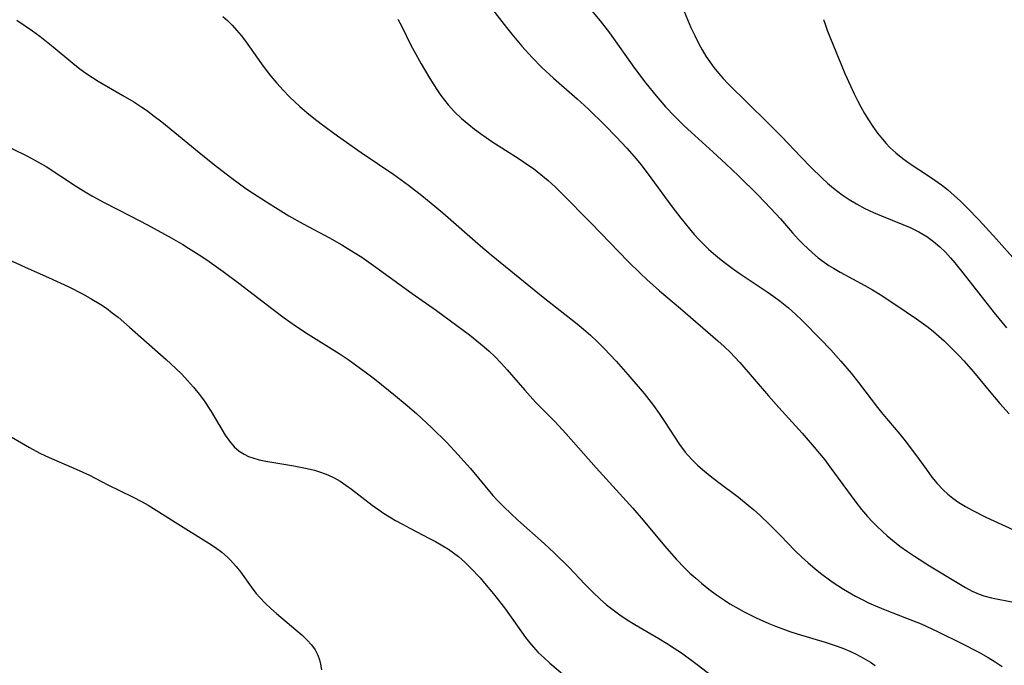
# Model space of a CAD drawing. Header units: metres. Extents: x 1073367 to 1082519, y 1569854 to 1574957.
# Tile 728 of 1056: x 1081954 to 1082154, y 1570351 to 1570481. Entities that reach past the tile are written whole.
import ezdxf

# ---------------------------------------------------------------- set-up
doc = ezdxf.new("R2010")
doc.units = ezdxf.units.M
doc.layers.add('CGG_CurvaNivelLidar_v1', color=253, linetype='Continuous', lineweight=30)

msp = doc.modelspace()

# ---------------------------------------------------------------- linework, layer by layer
at = {"layer": 'CGG_CurvaNivelLidar_v1'}
for p, q in [((1082046.0073, 1570488.3517, 83.5), (1082052.6843, 1570479.7824, 83.5)), ((1082068.4805, 1570484.9038, 84), (1082071.6298, 1570481.104, 84)), ((1082088.6453, 1570483.0023, 84.5), (1082090.0513, 1570479.7515, 84.5)), ((1081953.545, 1570481.2802, 82), (1081956.7002, 1570479.1001, 82)), ((1081995.281, 1570482.0075, 82.5), (1081996.1889, 1570481.1731, 82.5)), ((1081996.1889, 1570481.1731, 82.5), (1081997.139, 1570480.2179, 82.5)), ((1082030.7165, 1570481.4855, 83), (1082031.5041, 1570479.9716, 83)), ((1082071.6298, 1570481.104, 84), (1082073.5329, 1570478.6563, 84)), ((1082116.8694, 1570481.417, 85), (1082117.2583, 1570480.235, 85)), ((1081956.7002, 1570479.1001, 82), (1081958.2153, 1570477.9917, 82)), ((1081997.139, 1570480.2179, 82.5), (1081998.0492, 1570479.2195, 82.5)), ((1081998.0492, 1570479.2195, 82.5), (1081998.9589, 1570478.1338, 82.5)), ((1082031.5041, 1570479.9716, 83), (1082033.3406, 1570476.1942, 83)), ((1082052.6843, 1570479.7824, 83.5), (1082053.7981, 1570478.392, 83.5)), ((1082090.0513, 1570479.7515, 84.5), (1082090.7976, 1570478.1541, 84.5)), ((1082117.2583, 1570480.235, 85), (1082117.6954, 1570479.0498, 85)), ((1082117.6954, 1570479.0498, 85), (1082119.9958, 1570473.3889, 85)), ((1081958.2153, 1570477.9917, 82), (1081959.5631, 1570476.9475, 82)), ((1081959.5631, 1570476.9475, 82), (1081960.8827, 1570475.8715, 82)), ((1081998.9589, 1570478.1338, 82.5), (1081999.8307, 1570477.0128, 82.5)), ((1081999.8307, 1570477.0128, 82.5), (1082000.6697, 1570475.8635, 82.5)), ((1082053.7981, 1570478.392, 83.5), (1082055.8095, 1570475.9987, 83.5)), ((1082073.5329, 1570478.6563, 84), (1082078.6291, 1570471.5035, 84)), ((1082090.7976, 1570478.1541, 84.5), (1082091.579, 1570476.5824, 84.5)), ((1081960.8827, 1570475.8715, 82), (1081964.8449, 1570472.5176, 82)), ((1082000.6697, 1570475.8635, 82.5), (1082003.0625, 1570472.4324, 82.5)), ((1082033.3406, 1570476.1942, 83), (1082033.9838, 1570474.9417, 83)), ((1082033.9838, 1570474.9417, 83), (1082035.3815, 1570472.4161, 83)), ((1082055.8095, 1570475.9987, 83.5), (1082057.8964, 1570473.6771, 83.5)), ((1082091.579, 1570476.5824, 84.5), (1082092.2886, 1570475.256, 84.5)), ((1082092.2886, 1570475.256, 84.5), (1082093.0504, 1570473.9655, 84.5)), ((1082057.8964, 1570473.6771, 83.5), (1082059.8784, 1570471.6468, 83.5)), ((1082093.0504, 1570473.9655, 84.5), (1082093.8407, 1570472.7779, 84.5)), ((1082093.8407, 1570472.7779, 84.5), (1082094.6899, 1570471.6302, 84.5)), ((1082119.9958, 1570473.3889, 85), (1082121.2347, 1570470.4434, 85)), ((1081964.8449, 1570472.5176, 82), (1081966.259, 1570471.4076, 82)), ((1081966.259, 1570471.4076, 82), (1081967.534, 1570470.49, 82)), ((1082003.0625, 1570472.4324, 82.5), (1082004.0034, 1570471.1559, 82.5)), ((1082004.0034, 1570471.1559, 82.5), (1082004.9801, 1570469.9048, 82.5)), ((1082035.3815, 1570472.4161, 83), (1082036.9653, 1570469.7465, 83)), ((1082059.8784, 1570471.6468, 83.5), (1082062.1847, 1570469.4807, 83.5)), ((1082078.6291, 1570471.5035, 84), (1082080.893, 1570468.5077, 84)), ((1082094.6899, 1570471.6302, 84.5), (1082095.5912, 1570470.5197, 84.5)), ((1081967.534, 1570470.49, 82), (1081968.8435, 1570469.6197, 82)), ((1081968.8435, 1570469.6197, 82), (1081970.0278, 1570468.8835, 82)), ((1081970.0278, 1570468.8835, 82), (1081974.9874, 1570466.0246, 82)), ((1082004.9801, 1570469.9048, 82.5), (1082006.1905, 1570468.4658, 82.5)), ((1082036.9653, 1570469.7465, 83), (1082037.8185, 1570468.3649, 83)), ((1082062.1847, 1570469.4807, 83.5), (1082067.0061, 1570465.3172, 83.5)), ((1082095.5912, 1570470.5197, 84.5), (1082096.5559, 1570469.4258, 84.5)), ((1082096.5559, 1570469.4258, 84.5), (1082097.5596, 1570468.3622, 84.5)), ((1082121.2347, 1570470.4434, 85), (1082123.0955, 1570466.3321, 85)), ((1082006.1905, 1570468.4658, 82.5), (1082007.4555, 1570467.072, 82.5)), ((1082007.4555, 1570467.072, 82.5), (1082008.7708, 1570465.7232, 82.5)), ((1082037.8185, 1570468.3649, 83), (1082038.7, 1570467.0072, 83)), ((1082038.7, 1570467.0072, 83), (1082039.3986, 1570465.9967, 83)), ((1082080.893, 1570468.5077, 84), (1082082.9893, 1570465.9165, 84)), ((1082097.5596, 1570468.3622, 84.5), (1082105.5389, 1570460.5383, 84.5)), ((1081974.9874, 1570466.0246, 82), (1081977.2072, 1570464.7084, 82)), ((1082008.7708, 1570465.7232, 82.5), (1082010.8396, 1570463.7792, 82.5)), ((1082039.3986, 1570465.9967, 83), (1082040.1303, 1570465.0138, 83)), ((1082040.1303, 1570465.0138, 83), (1082040.8763, 1570464.0989, 83)), ((1082067.0061, 1570465.3172, 83.5), (1082069.2136, 1570463.2998, 83.5)), ((1082082.9893, 1570465.9165, 84), (1082084.9043, 1570463.7234, 84)), ((1082123.0955, 1570466.3321, 85), (1082123.7469, 1570465.0045, 85)), ((1082123.7469, 1570465.0045, 85), (1082124.4334, 1570463.699, 85)), ((1081977.2072, 1570464.7084, 82), (1081978.8456, 1570463.652, 82)), ((1081978.8456, 1570463.652, 82), (1081979.7757, 1570463.0039, 82)), ((1081979.7757, 1570463.0039, 82), (1081981.342, 1570461.8372, 82)), ((1082010.8396, 1570463.7792, 82.5), (1082012.2524, 1570462.558, 82.5)), ((1082040.8763, 1570464.0989, 83), (1082042.1821, 1570462.6855, 83)), ((1082069.2136, 1570463.2998, 83.5), (1082072.6437, 1570459.916, 83.5)), ((1082084.9043, 1570463.7234, 84), (1082086.7629, 1570461.7591, 84)), ((1082124.4334, 1570463.699, 85), (1082125.193, 1570462.3728, 85)), ((1081981.342, 1570461.8372, 82), (1081982.8799, 1570460.6256, 82)), ((1082012.2524, 1570462.558, 82.5), (1082013.7003, 1570461.3748, 82.5)), ((1082013.7003, 1570461.3748, 82.5), (1082015.1768, 1570460.2237, 82.5)), ((1082042.1821, 1570462.6855, 83), (1082043.5816, 1570461.355, 83)), ((1082043.5816, 1570461.355, 83), (1082045.0556, 1570460.0941, 83)), ((1082086.7629, 1570461.7591, 84), (1082088.6686, 1570459.8714, 84)), ((1082125.193, 1570462.3728, 85), (1082125.9945, 1570461.0759, 85)), ((1082125.9945, 1570461.0759, 85), (1082126.8968, 1570459.7122, 85)), ((1081982.8799, 1570460.6256, 82), (1081991.5471, 1570453.5723, 82)), ((1082015.1768, 1570460.2237, 82.5), (1082018.4642, 1570457.7988, 82.5)), ((1082045.0556, 1570460.0941, 83), (1082046.2162, 1570459.1778, 83)), ((1082046.2162, 1570459.1778, 83), (1082047.406, 1570458.2926, 83)), ((1082072.6437, 1570459.916, 83.5), (1082074.889, 1570457.6296, 83.5)), ((1082088.6686, 1570459.8714, 84), (1082090.8085, 1570457.8759, 84)), ((1082105.5389, 1570460.5383, 84.5), (1082108.36, 1570457.6602, 84.5)), ((1082126.8968, 1570459.7122, 85), (1082127.8442, 1570458.3884, 85)), ((1082018.4642, 1570457.7988, 82.5), (1082023.23, 1570454.4456, 82.5)), ((1082047.406, 1570458.2926, 83), (1082049.7272, 1570456.6886, 83)), ((1082074.889, 1570457.6296, 83.5), (1082077.0857, 1570455.3165, 83.5)), ((1082090.8085, 1570457.8759, 84), (1082094.56, 1570454.5017, 84)), ((1082108.36, 1570457.6602, 84.5), (1082112.3561, 1570453.4873, 84.5)), ((1082127.8442, 1570458.3884, 85), (1082128.8458, 1570457.1154, 85)), ((1082128.8458, 1570457.1154, 85), (1082129.5695, 1570456.2787, 85)), ((1081952.5229, 1570455.2436, 81.5), (1081955.5649, 1570453.7785, 81.5)), ((1082049.7272, 1570456.6886, 83), (1082055.2617, 1570453.1689, 83)), ((1082077.0857, 1570455.3165, 83.5), (1082078.5789, 1570453.6355, 83.5)), ((1082129.5695, 1570456.2787, 85), (1082130.3264, 1570455.4757, 85)), ((1082130.3264, 1570455.4757, 85), (1082131.5111, 1570454.3594, 85)), ((1081955.5649, 1570453.7785, 81.5), (1081957.0566, 1570452.9913, 81.5)), ((1081957.0566, 1570452.9913, 81.5), (1081959.4593, 1570451.5783, 81.5)), ((1081991.5471, 1570453.5723, 82), (1081994.1514, 1570451.5024, 82)), ((1082023.23, 1570454.4456, 82.5), (1082029.8766, 1570449.986, 82.5)), ((1082055.2617, 1570453.1689, 83), (1082057.0464, 1570451.9607, 83)), ((1082078.5789, 1570453.6355, 83.5), (1082079.9709, 1570451.9319, 83.5)), ((1082094.56, 1570454.5017, 84), (1082097.1422, 1570452.1277, 84)), ((1082112.3561, 1570453.4873, 84.5), (1082114.3752, 1570451.4225, 84.5)), ((1082131.5111, 1570454.3594, 85), (1082132.9502, 1570453.2012, 85)), ((1082132.9502, 1570453.2012, 85), (1082134.4642, 1570452.1274, 85)), ((1081959.4593, 1570451.5783, 81.5), (1081965.3818, 1570447.7108, 81.5)), ((1081994.1514, 1570451.5024, 82), (1081997.0466, 1570449.2771, 82)), ((1082057.0464, 1570451.9607, 83), (1082058.1313, 1570451.1756, 83)), ((1082058.1313, 1570451.1756, 83), (1082059.6365, 1570450.0065, 83)), ((1082079.9709, 1570451.9319, 83.5), (1082081.9384, 1570449.3222, 83.5)), ((1082097.1422, 1570452.1277, 84), (1082099.6443, 1570449.7299, 84)), ((1082114.3752, 1570451.4225, 84.5), (1082116.5397, 1570449.311, 84.5)), ((1082134.4642, 1570452.1274, 85), (1082138.1377, 1570449.7412, 85)), ((1081997.0466, 1570449.2771, 82), (1081999.9375, 1570447.184, 82)), ((1082029.8766, 1570449.986, 82.5), (1082032.8736, 1570447.8264, 82.5)), ((1082059.6365, 1570450.0065, 83), (1082061.0972, 1570448.7818, 83)), ((1082081.9384, 1570449.3222, 83.5), (1082086.1949, 1570443.4947, 83.5)), ((1082099.6443, 1570449.7299, 84), (1082103.5726, 1570445.86, 84)), ((1082116.5397, 1570449.311, 84.5), (1082117.703, 1570448.2436, 84.5)), ((1082138.1377, 1570449.7412, 85), (1082139.4589, 1570448.8445, 85)), ((1082139.4589, 1570448.8445, 85), (1082140.7533, 1570447.9057, 85)), ((1081965.3818, 1570447.7108, 81.5), (1081967.0433, 1570446.6612, 81.5)), ((1081999.9375, 1570447.184, 82), (1082001.2429, 1570446.2912, 82)), ((1082032.8736, 1570447.8264, 82.5), (1082035.5702, 1570445.7451, 82.5)), ((1082061.0972, 1570448.7818, 83), (1082062.5142, 1570447.5056, 83)), ((1082062.5142, 1570447.5056, 83), (1082063.8444, 1570446.2264, 83)), ((1082117.703, 1570448.2436, 84.5), (1082118.8991, 1570447.2202, 84.5)), ((1082118.8991, 1570447.2202, 84.5), (1082120.6968, 1570445.8487, 84.5)), ((1082140.7533, 1570447.9057, 85), (1082142.0123, 1570446.9177, 85)), ((1082142.0123, 1570446.9177, 85), (1082143.3517, 1570445.7659, 85)), ((1081967.0433, 1570446.6612, 81.5), (1081968.7268, 1570445.6485, 81.5)), ((1081968.7268, 1570445.6485, 81.5), (1081971.0663, 1570444.3511, 81.5)), ((1082001.2429, 1570446.2912, 82), (1082004.0684, 1570444.4471, 82)), ((1082035.5702, 1570445.7451, 82.5), (1082038.2119, 1570443.5923, 82.5)), ((1082063.8444, 1570446.2264, 83), (1082069.8272, 1570440.1227, 83)), ((1082103.5726, 1570445.86, 84), (1082106.2516, 1570443.1258, 84)), ((1082120.6968, 1570445.8487, 84.5), (1082122.1162, 1570444.899, 84.5)), ((1082122.1162, 1570444.899, 84.5), (1082123.582, 1570444.0216, 84.5)), ((1082143.3517, 1570445.7659, 85), (1082144.6496, 1570444.5603, 85)), ((1081971.0663, 1570444.3511, 81.5), (1081976.6348, 1570441.528, 81.5)), ((1082004.0684, 1570444.4471, 82), (1082006.4298, 1570442.9736, 82)), ((1082006.4298, 1570442.9736, 82), (1082008.6376, 1570441.6425, 82)), ((1082038.2119, 1570443.5923, 82.5), (1082039.7954, 1570442.2511, 82.5)), ((1082086.1949, 1570443.4947, 83.5), (1082087.9633, 1570441.1573, 83.5)), ((1082106.2516, 1570443.1258, 84), (1082108.1798, 1570440.9995, 84)), ((1082123.582, 1570444.0216, 84.5), (1082125.2647, 1570443.1247, 84.5)), ((1082125.2647, 1570443.1247, 84.5), (1082126.9892, 1570442.3089, 84.5)), ((1082144.6496, 1570444.5603, 85), (1082145.9175, 1570443.3156, 85)), ((1082145.9175, 1570443.3156, 85), (1082148.4266, 1570440.7118, 85)), ((1081976.6348, 1570441.528, 81.5), (1081979.9683, 1570439.7708, 81.5)), ((1082008.6376, 1570441.6425, 82), (1082011.5013, 1570440.01, 82)), ((1082039.7954, 1570442.2511, 82.5), (1082047.4572, 1570435.5115, 82.5)), ((1082087.9633, 1570441.1573, 83.5), (1082089.7217, 1570438.988, 83.5)), ((1082108.1798, 1570440.9995, 84), (1082110.6117, 1570438.1982, 84)), ((1082126.9892, 1570442.3089, 84.5), (1082128.6257, 1570441.6135, 84.5)), ((1082128.6257, 1570441.6135, 84.5), (1082132.9748, 1570439.8699, 84.5)), ((1081979.9683, 1570439.7708, 81.5), (1081984.7746, 1570437.1362, 81.5)), ((1082011.5013, 1570440.01, 82), (1082016.8333, 1570437.1264, 82)), ((1082069.8272, 1570440.1227, 83), (1082077.3497, 1570432.36, 83)), ((1082089.7217, 1570438.988, 83.5), (1082090.7159, 1570437.8487, 83.5)), ((1082132.9748, 1570439.8699, 84.5), (1082134.442, 1570439.2332, 84.5)), ((1082134.442, 1570439.2332, 84.5), (1082136.1617, 1570438.3865, 84.5)), ((1082148.4266, 1570440.7118, 85), (1082151.8937, 1570436.9126, 85)), ((1081984.7746, 1570437.1362, 81.5), (1081987.1404, 1570435.7855, 81.5)), ((1082016.8333, 1570437.1264, 82), (1082019.3378, 1570435.7312, 82)), ((1082090.7159, 1570437.8487, 83.5), (1082091.7403, 1570436.7391, 83.5)), ((1082110.6117, 1570438.1982, 84), (1082111.8478, 1570436.8265, 84)), ((1082136.1617, 1570438.3865, 84.5), (1082137.8002, 1570437.4181, 84.5)), ((1082137.8002, 1570437.4181, 84.5), (1082139.1689, 1570436.43, 84.5)), ((1082151.8937, 1570436.9126, 85), (1082155.7345, 1570432.5377, 85)), ((1081987.1404, 1570435.7855, 81.5), (1081988.3074, 1570435.0838, 81.5)), ((1081988.3074, 1570435.0838, 81.5), (1081990.9971, 1570433.3552, 81.5)), ((1082019.3378, 1570435.7312, 82), (1082021.8499, 1570434.2164, 82)), ((1082047.4572, 1570435.5115, 82.5), (1082049.5671, 1570433.7199, 82.5)), ((1082091.7403, 1570436.7391, 83.5), (1082093.6241, 1570434.8699, 83.5)), ((1082093.6241, 1570434.8699, 83.5), (1082094.6086, 1570433.9816, 83.5)), ((1082111.8478, 1570436.8265, 84), (1082112.7527, 1570435.8811, 84)), ((1082112.7527, 1570435.8811, 84), (1082113.685, 1570434.9672, 84)), ((1082113.685, 1570434.9672, 84), (1082114.6489, 1570434.091, 84)), ((1082139.1689, 1570436.43, 84.5), (1082140.4595, 1570435.3329, 84.5)), ((1082140.4595, 1570435.3329, 84.5), (1082141.5705, 1570434.2561, 84.5)), ((1081948.3888, 1570434.3479, 81), (1081955.8312, 1570430.9778, 81)), ((1081990.9971, 1570433.3552, 81.5), (1081992.4577, 1570432.3628, 81.5)), ((1082021.8499, 1570434.2164, 82), (1082023.3815, 1570433.2233, 82)), ((1082023.3815, 1570433.2233, 82), (1082026.2457, 1570431.2375, 82)), ((1082049.5671, 1570433.7199, 82.5), (1082060.1457, 1570425.1644, 82.5)), ((1082094.6086, 1570433.9816, 83.5), (1082095.7923, 1570432.991, 83.5)), ((1082095.7923, 1570432.991, 83.5), (1082097.0095, 1570432.0383, 83.5)), ((1082114.6489, 1570434.091, 84), (1082115.8166, 1570433.1244, 84)), ((1082115.8166, 1570433.1244, 84), (1082117.0289, 1570432.2166, 84)), ((1082141.5705, 1570434.2561, 84.5), (1082142.6297, 1570433.1156, 84.5)), ((1082142.6297, 1570433.1156, 84.5), (1082143.4809, 1570432.1208, 84.5)), ((1081955.8312, 1570430.9778, 81), (1081959.9583, 1570429.1465, 81)), ((1081992.4577, 1570432.3628, 81.5), (1081995.3371, 1570430.3123, 81.5)), ((1082026.2457, 1570431.2375, 82), (1082033.5842, 1570425.8758, 82)), ((1082077.3497, 1570432.36, 83), (1082079.8441, 1570429.9104, 83)), ((1082097.0095, 1570432.0383, 83.5), (1082098.6293, 1570430.841, 83.5)), ((1082117.0289, 1570432.2166, 84), (1082117.9505, 1570431.5842, 84)), ((1082117.9505, 1570431.5842, 84), (1082118.8939, 1570430.9849, 84)), ((1082118.8939, 1570430.9849, 84), (1082120.2302, 1570430.2093, 84)), ((1082143.4809, 1570432.1208, 84.5), (1082145.13, 1570430.0609, 84.5)), ((1081959.9583, 1570429.1465, 81), (1081964.0881, 1570427.2062, 81)), ((1081995.3371, 1570430.3123, 81.5), (1081998.4714, 1570427.9593, 81.5)), ((1082079.8441, 1570429.9104, 83), (1082081.1364, 1570428.6893, 83)), ((1082098.6293, 1570430.841, 83.5), (1082100.0307, 1570429.8524, 83.5)), ((1082100.0307, 1570429.8524, 83.5), (1082105.4618, 1570426.1983, 83.5)), ((1082120.2302, 1570430.2093, 84), (1082125.2532, 1570427.5168, 84)), ((1082145.13, 1570430.0609, 84.5), (1082151.4376, 1570421.9793, 84.5)), ((1081964.0881, 1570427.2062, 81), (1081966.8616, 1570425.7941, 81)), ((1081998.4714, 1570427.9593, 81.5), (1082005.4373, 1570422.6175, 81.5)), ((1082081.1364, 1570428.6893, 83), (1082083.669, 1570426.4342, 83)), ((1082125.2532, 1570427.5168, 84), (1082126.8008, 1570426.62, 84)), ((1081966.8616, 1570425.7941, 81), (1081968.3571, 1570424.9718, 81)), ((1081968.3571, 1570424.9718, 81), (1081970.5745, 1570423.6269, 81)), ((1082033.5842, 1570425.8758, 82), (1082038.4854, 1570422.4246, 82)), ((1082060.1457, 1570425.1644, 82.5), (1082067.0348, 1570419.7275, 82.5)), ((1082083.669, 1570426.4342, 83), (1082087.899, 1570422.8692, 83)), ((1082105.4618, 1570426.1983, 83.5), (1082106.8031, 1570425.2647, 83.5)), ((1082106.8031, 1570425.2647, 83.5), (1082108.1161, 1570424.2967, 83.5)), ((1082126.8008, 1570426.62, 84), (1082128.3312, 1570425.6859, 84)), ((1082128.3312, 1570425.6859, 84), (1082131.5414, 1570423.6018, 84)), ((1081970.5745, 1570423.6269, 81), (1081971.6746, 1570422.8789, 81)), ((1082108.1161, 1570424.2967, 83.5), (1082109.7667, 1570422.9642, 83.5)), ((1082109.7667, 1570422.9642, 83.5), (1082111.2109, 1570421.6712, 83.5)), ((1082131.5414, 1570423.6018, 84), (1082135.7257, 1570420.7785, 84)), ((1081971.6746, 1570422.8789, 81), (1081972.8647, 1570421.9912, 81)), ((1081972.8647, 1570421.9912, 81), (1081974.0238, 1570421.0587, 81)), ((1081974.0238, 1570421.0587, 81), (1081976.373, 1570419.0389, 81)), ((1082005.4373, 1570422.6175, 81.5), (1082007.6663, 1570420.9549, 81.5)), ((1082007.6663, 1570420.9549, 81.5), (1082009.9395, 1570419.3344, 81.5)), ((1082038.4854, 1570422.4246, 82), (1082041.3501, 1570420.3645, 82)), ((1082087.899, 1570422.8692, 83), (1082095.4834, 1570416.2864, 83)), ((1082111.2109, 1570421.6712, 83.5), (1082112.6125, 1570420.3268, 83.5)), ((1082151.4376, 1570421.9793, 84.5), (1082153.9135, 1570418.9399, 84.5)), ((1081976.373, 1570419.0389, 81), (1081983.7697, 1570412.5412, 81)), ((1082009.9395, 1570419.3344, 81.5), (1082012.5002, 1570417.6277, 81.5)), ((1082041.3501, 1570420.3645, 82), (1082045.1856, 1570417.5001, 82)), ((1082067.0348, 1570419.7275, 82.5), (1082068.2853, 1570418.685, 82.5)), ((1082112.6125, 1570420.3268, 83.5), (1082116.2007, 1570416.7265, 83.5)), ((1082135.7257, 1570420.7785, 84), (1082138.0867, 1570419.0565, 84)), ((1082138.0867, 1570419.0565, 84), (1082139.1892, 1570418.1635, 84)), ((1082012.5002, 1570417.6277, 81.5), (1082018.8069, 1570413.7017, 81.5)), ((1082045.1856, 1570417.5001, 82), (1082046.7054, 1570416.3062, 82)), ((1082068.2853, 1570418.685, 82.5), (1082069.7274, 1570417.4145, 82.5)), ((1082069.7274, 1570417.4145, 82.5), (1082071.1299, 1570416.1006, 82.5)), ((1082139.1892, 1570418.1635, 84), (1082141.315, 1570416.2754, 84)), ((1082046.7054, 1570416.3062, 82), (1082048.1871, 1570415.0718, 82)), ((1082048.1871, 1570415.0718, 82), (1082049.1938, 1570414.1733, 82)), ((1082071.1299, 1570416.1006, 82.5), (1082072.4671, 1570414.7707, 82.5)), ((1082095.4834, 1570416.2864, 83), (1082096.7841, 1570415.1209, 83)), ((1082096.7841, 1570415.1209, 83), (1082098.0489, 1570413.9203, 83)), ((1082116.2007, 1570416.7265, 83.5), (1082118.373, 1570414.4565, 83.5)), ((1082141.315, 1570416.2754, 84), (1082143.3725, 1570414.2787, 84)), ((1082018.8069, 1570413.7017, 81.5), (1082020.8134, 1570412.3644, 81.5)), ((1082049.1938, 1570414.1733, 82), (1082050.3193, 1570413.095, 82)), ((1082050.3193, 1570413.095, 82), (1082051.5926, 1570411.7755, 82)), ((1082072.4671, 1570414.7707, 82.5), (1082074.886, 1570412.2004, 82.5)), ((1082098.0489, 1570413.9203, 83), (1082098.8944, 1570413.0612, 83)), ((1082098.8944, 1570413.0612, 83), (1082099.9587, 1570411.9085, 83)), ((1082118.373, 1570414.4565, 83.5), (1082120.4283, 1570412.1658, 83.5)), ((1082143.3725, 1570414.2787, 84), (1082144.3696, 1570413.2454, 84)), ((1082144.3696, 1570413.2454, 84), (1082145.2957, 1570412.2407, 84)), ((1081983.7697, 1570412.5412, 81), (1081985.7533, 1570410.6966, 81)), ((1082020.8134, 1570412.3644, 81.5), (1082022.1024, 1570411.4631, 81.5)), ((1082022.1024, 1570411.4631, 81.5), (1082024.6388, 1570409.5999, 81.5)), ((1082051.5926, 1570411.7755, 82), (1082052.8271, 1570410.416, 82)), ((1082074.886, 1570412.2004, 82.5), (1082077.2841, 1570409.4905, 82.5)), ((1082099.9587, 1570411.9085, 83), (1082105.7394, 1570405.14, 83)), ((1082120.4283, 1570412.1658, 83.5), (1082122.4682, 1570409.7377, 83.5)), ((1082145.2957, 1570412.2407, 84), (1082147.2715, 1570409.9834, 84)), ((1081985.7533, 1570410.6966, 81), (1081986.9486, 1570409.5119, 81)), ((1081986.9486, 1570409.5119, 81), (1081988.1025, 1570408.2929, 81)), ((1082024.6388, 1570409.5999, 81.5), (1082025.9563, 1570408.5862, 81.5)), ((1082052.8271, 1570410.416, 82), (1082056.415, 1570406.2977, 82)), ((1082077.2841, 1570409.4905, 82.5), (1082080.566, 1570405.6191, 82.5)), ((1082122.4682, 1570409.7377, 83.5), (1082123.9867, 1570407.8343, 83.5)), ((1082147.2715, 1570409.9834, 84), (1082150.7726, 1570405.747, 84)), ((1081988.1025, 1570408.2929, 81), (1081989.3016, 1570406.9208, 81)), ((1082025.9563, 1570408.5862, 81.5), (1082030.1977, 1570405.1851, 81.5)), ((1082123.9867, 1570407.8343, 83.5), (1082127.8421, 1570402.8178, 83.5)), ((1081989.3016, 1570406.9208, 81), (1081990.4372, 1570405.5049, 81)), ((1081990.4372, 1570405.5049, 81), (1081991.3046, 1570404.3345, 81)), ((1082030.1977, 1570405.1851, 81.5), (1082032.1579, 1570403.5465, 81.5)), ((1082056.415, 1570406.2977, 82), (1082058.5978, 1570403.873, 82)), ((1082080.566, 1570405.6191, 82.5), (1082082.4794, 1570403.1864, 82.5)), ((1082105.7394, 1570405.14, 83), (1082107.8201, 1570402.7957, 83)), ((1082150.7726, 1570405.747, 84), (1082152.596, 1570403.6116, 84)), ((1081991.3046, 1570404.3345, 81), (1081992.8763, 1570402.0038, 81)), ((1082032.1579, 1570403.5465, 81.5), (1082034.4513, 1570401.5706, 81.5)), ((1082058.5978, 1570403.873, 82), (1082062.5175, 1570399.8581, 82)), ((1082082.4794, 1570403.1864, 82.5), (1082083.6299, 1570401.5876, 82.5)), ((1082152.596, 1570403.6116, 84), (1082154.5053, 1570401.5092, 84)), ((1081992.8763, 1570402.0038, 81), (1081993.5882, 1570400.8579, 81)), ((1082034.4513, 1570401.5706, 81.5), (1082035.5788, 1570400.562, 81.5)), ((1082083.6299, 1570401.5876, 82.5), (1082084.7219, 1570399.9567, 82.5)), ((1082107.8201, 1570402.7957, 83), (1082112.5928, 1570397.5975, 83)), ((1082127.8421, 1570402.8178, 83.5), (1082128.9259, 1570401.4542, 83.5)), ((1082128.9259, 1570401.4542, 83.5), (1082132.3663, 1570397.368, 83.5)), ((1081993.5882, 1570400.8579, 81), (1081995.7477, 1570397.2061, 81)), ((1082035.5788, 1570400.562, 81.5), (1082037.5352, 1570398.7307, 81.5)), ((1082062.5175, 1570399.8581, 82), (1082064.7178, 1570397.5291, 82)), ((1082084.7219, 1570399.9567, 82.5), (1082086.685, 1570396.8401, 82.5)), ((1081950.78, 1570397.8098, 80.5), (1081956.1171, 1570394.6927, 80.5)), ((1081995.7477, 1570397.2061, 81), (1081996.6091, 1570395.9611, 81)), ((1082037.5352, 1570398.7307, 81.5), (1082040.6468, 1570395.6545, 81.5)), ((1082064.7178, 1570397.5291, 82), (1082070.8477, 1570390.6014, 82)), ((1082112.5928, 1570397.5975, 83), (1082115.0086, 1570394.7846, 83)), ((1082132.3663, 1570397.368, 83.5), (1082133.4487, 1570396.015, 83.5)), ((1081996.6091, 1570395.9611, 81), (1081997.5733, 1570394.841, 81)), ((1082040.6468, 1570395.6545, 81.5), (1082042.8659, 1570393.2983, 81.5)), ((1082086.685, 1570396.8401, 82.5), (1082087.6971, 1570395.3175, 82.5)), ((1082087.6971, 1570395.3175, 82.5), (1082088.896, 1570393.7234, 82.5)), ((1082133.4487, 1570396.015, 83.5), (1082135.5327, 1570393.2505, 83.5)), ((1081956.1171, 1570394.6927, 80.5), (1081958.1943, 1570393.5628, 80.5)), ((1081958.1943, 1570393.5628, 80.5), (1081960.1074, 1570392.6385, 80.5)), ((1081997.5733, 1570394.841, 81), (1081998.5758, 1570393.9615, 81)), ((1081998.5758, 1570393.9615, 81), (1081999.5887, 1570393.3043, 81)), ((1081999.5887, 1570393.3043, 81), (1082000.4203, 1570392.897, 81)), ((1082042.8659, 1570393.2983, 81.5), (1082045.3822, 1570390.4143, 81.5)), ((1082088.896, 1570393.7234, 82.5), (1082089.3912, 1570393.1378, 82.5)), ((1082089.3912, 1570393.1378, 82.5), (1082090.3435, 1570392.1148, 82.5)), ((1082115.0086, 1570394.7846, 83), (1082117.1295, 1570392.1591, 83)), ((1082135.5327, 1570393.2505, 83.5), (1082137.7203, 1570390.2089, 83.5)), ((1081960.1074, 1570392.6385, 80.5), (1081965.5512, 1570390.3189, 80.5)), ((1082000.4203, 1570392.897, 81), (1082001.2961, 1570392.5614, 81)), ((1082001.2961, 1570392.5614, 81), (1082002.6024, 1570392.1865, 81)), ((1082002.6024, 1570392.1865, 81), (1082003.965, 1570391.8979, 81)), ((1082003.965, 1570391.8979, 81), (1082009.6034, 1570390.986, 81)), ((1082090.3435, 1570392.1148, 82.5), (1082091.3514, 1570391.1394, 82.5)), ((1082091.3514, 1570391.1394, 82.5), (1082092.4035, 1570390.2019, 82.5)), ((1082117.1295, 1570392.1591, 83), (1082118.2005, 1570390.767, 83)), ((1081965.5512, 1570390.3189, 80.5), (1081966.8922, 1570389.7123, 80.5)), ((1081966.8922, 1570389.7123, 80.5), (1081968.2164, 1570389.0741, 80.5)), ((1081968.2164, 1570389.0741, 80.5), (1081971.9418, 1570387.1476, 80.5)), ((1082009.6034, 1570390.986, 81), (1082012.2958, 1570390.454, 81)), ((1082012.2958, 1570390.454, 81), (1082013.7834, 1570390.0884, 81)), ((1082013.7834, 1570390.0884, 81), (1082015.2406, 1570389.6438, 81)), ((1082015.2406, 1570389.6438, 81), (1082016.5245, 1570389.1521, 81)), ((1082016.5245, 1570389.1521, 81), (1082017.7658, 1570388.5679, 81)), ((1082045.3822, 1570390.4143, 81.5), (1082049.9581, 1570384.9946, 81.5)), ((1082070.8477, 1570390.6014, 82), (1082078.2425, 1570382.4128, 82)), ((1082092.4035, 1570390.2019, 82.5), (1082093.94, 1570388.933, 82.5)), ((1082118.2005, 1570390.767, 83), (1082123.4402, 1570383.6066, 83)), ((1082137.7203, 1570390.2089, 83.5), (1082138.8412, 1570388.7034, 83.5)), ((1081971.9418, 1570387.1476, 80.5), (1081976.9856, 1570384.6898, 80.5)), ((1082017.7658, 1570388.5679, 81), (1082018.9931, 1570387.8686, 81)), ((1082018.9931, 1570387.8686, 81), (1082020.1785, 1570387.0879, 81)), ((1082020.1785, 1570387.0879, 81), (1082021.3327, 1570386.247, 81)), ((1082093.94, 1570388.933, 82.5), (1082095.3914, 1570387.8064, 82.5)), ((1082095.3914, 1570387.8064, 82.5), (1082099.6557, 1570384.5999, 82.5)), ((1082138.8412, 1570388.7034, 83.5), (1082139.9319, 1570387.3706, 83.5)), ((1082139.9319, 1570387.3706, 83.5), (1082141.0986, 1570386.118, 83.5)), ((1082021.3327, 1570386.247, 81), (1082025.5206, 1570382.9852, 81)), ((1082141.0986, 1570386.118, 83.5), (1082142.0537, 1570385.2297, 83.5)), ((1082142.0537, 1570385.2297, 83.5), (1082143.0657, 1570384.4074, 83.5)), ((1081976.9856, 1570384.6898, 80.5), (1081978.936, 1570383.6783, 80.5)), ((1081978.936, 1570383.6783, 80.5), (1081980.1457, 1570383.0001, 80.5)), ((1082049.9581, 1570384.9946, 81.5), (1082050.8106, 1570384.0471, 81.5)), ((1082050.8106, 1570384.0471, 81.5), (1082052.1688, 1570382.6497, 81.5)), ((1082099.6557, 1570384.5999, 82.5), (1082101.6366, 1570383.0217, 82.5)), ((1082101.6366, 1570383.0217, 82.5), (1082102.7857, 1570382.0425, 82.5)), ((1082123.4402, 1570383.6066, 83), (1082124.5995, 1570382.1378, 83)), ((1082143.0657, 1570384.4074, 83.5), (1082144.3085, 1570383.538, 83.5)), ((1082144.3085, 1570383.538, 83.5), (1082145.6109, 1570382.7422, 83.5)), ((1081980.1457, 1570383.0001, 80.5), (1081981.7552, 1570382.0257, 80.5)), ((1081981.7552, 1570382.0257, 80.5), (1081986.1612, 1570379.2135, 80.5)), ((1082025.5206, 1570382.9852, 81), (1082026.8254, 1570382.0562, 81)), ((1082026.8254, 1570382.0562, 81), (1082027.8119, 1570381.4024, 81)), ((1082027.8119, 1570381.4024, 81), (1082030.2243, 1570379.9334, 81)), ((1082052.1688, 1570382.6497, 81.5), (1082055.0201, 1570379.9719, 81.5)), ((1082078.2425, 1570382.4128, 82), (1082080.366, 1570379.9401, 82)), ((1082102.7857, 1570382.0425, 82.5), (1082103.9115, 1570381.0357, 82.5)), ((1082103.9115, 1570381.0357, 82.5), (1082106.0923, 1570378.9631, 82.5)), ((1082124.5995, 1570382.1378, 83), (1082125.8097, 1570380.7156, 83)), ((1082145.6109, 1570382.7422, 83.5), (1082146.9583, 1570382.0006, 83.5)), ((1082146.9583, 1570382.0006, 83.5), (1082149.7692, 1570380.608, 83.5)), ((1081986.1612, 1570379.2135, 80.5), (1081992.3939, 1570375.316, 80.5)), ((1082030.2243, 1570379.9334, 81), (1082031.6536, 1570379.1276, 81)), ((1082031.6536, 1570379.1276, 81), (1082033.1002, 1570378.3534, 81)), ((1082055.0201, 1570379.9719, 81.5), (1082060.2952, 1570375.2363, 81.5)), ((1082080.366, 1570379.9401, 82), (1082084.6912, 1570374.7825, 82)), ((1082125.8097, 1570380.7156, 83), (1082126.7525, 1570379.6936, 83)), ((1082126.7525, 1570379.6936, 83), (1082127.7285, 1570378.7038, 83)), ((1082149.7692, 1570380.608, 83.5), (1082155.3321, 1570377.9963, 83.5)), ((1082033.1002, 1570378.3534, 81), (1082037.1328, 1570376.2875, 81)), ((1082106.0923, 1570378.9631, 82.5), (1082108.1926, 1570376.8303, 82.5)), ((1082127.7285, 1570378.7038, 83), (1082128.7352, 1570377.7451, 83)), ((1082128.7352, 1570377.7451, 83), (1082129.793, 1570376.7982, 83)), ((1081992.3939, 1570375.316, 80.5), (1081993.734, 1570374.42, 80.5)), ((1082037.1328, 1570376.2875, 81), (1082038.3191, 1570375.65, 81)), ((1082038.3191, 1570375.65, 81), (1082039.811, 1570374.7922, 81)), ((1082060.2952, 1570375.2363, 81.5), (1082062.3916, 1570373.2816, 81.5)), ((1082108.1926, 1570376.8303, 82.5), (1082111.1108, 1570373.7912, 82.5)), ((1082129.793, 1570376.7982, 83), (1082130.8801, 1570375.8846, 83)), ((1082130.8801, 1570375.8846, 83), (1082132.3537, 1570374.7342, 83)), ((1081993.734, 1570374.42, 80.5), (1081995.017, 1570373.476, 80.5)), ((1081995.017, 1570373.476, 80.5), (1081996.218, 1570372.4556, 80.5)), ((1082039.811, 1570374.7922, 81), (1082040.9149, 1570374.1004, 81)), ((1082040.9149, 1570374.1004, 81), (1082041.9809, 1570373.3659, 81)), ((1082041.9809, 1570373.3659, 81), (1082042.9995, 1570372.5775, 81)), ((1082062.3916, 1570373.2816, 81.5), (1082065.3496, 1570370.3591, 81.5)), ((1082084.6912, 1570374.7825, 82), (1082087.1038, 1570372.0216, 82)), ((1082111.1108, 1570373.7912, 82.5), (1082112.4135, 1570372.5353, 82.5)), ((1082132.3537, 1570374.7342, 83), (1082133.8684, 1570373.6378, 83)), ((1082133.8684, 1570373.6378, 83), (1082135.2852, 1570372.6768, 83)), ((1081996.218, 1570372.4556, 80.5), (1081996.8159, 1570371.8697, 80.5)), ((1081996.8159, 1570371.8697, 80.5), (1081997.9226, 1570370.6105, 80.5)), ((1082042.9995, 1570372.5775, 81), (1082044.2427, 1570371.4663, 81)), ((1082044.2427, 1570371.4663, 81), (1082045.4301, 1570370.2839, 81)), ((1082087.1038, 1570372.0216, 82), (1082088.7249, 1570370.3333, 82)), ((1082112.4135, 1570372.5353, 82.5), (1082113.7574, 1570371.3221, 82.5)), ((1082113.7574, 1570371.3221, 82.5), (1082115.14, 1570370.1522, 82.5)), ((1082135.2852, 1570372.6768, 83), (1082138.3471, 1570370.7494, 83)), ((1081997.9226, 1570370.6105, 80.5), (1081998.794, 1570369.4789, 80.5)), ((1081998.794, 1570369.4789, 80.5), (1082001.3425, 1570365.9754, 80.5)), ((1082045.4301, 1570370.2839, 81), (1082047.3331, 1570368.2544, 81)), ((1082065.3496, 1570370.3591, 81.5), (1082068.575, 1570367.0069, 81.5)), ((1082088.7249, 1570370.3333, 82), (1082089.8475, 1570369.2498, 82)), ((1082089.8475, 1570369.2498, 82), (1082091.001, 1570368.1995, 82)), ((1082115.14, 1570370.1522, 82.5), (1082116.2862, 1570369.2392, 82.5)), ((1082116.2862, 1570369.2392, 82.5), (1082118.6488, 1570367.5048, 82.5)), ((1082138.3471, 1570370.7494, 83), (1082144.2789, 1570367.1372, 83)), ((1082047.3331, 1570368.2544, 81), (1082048.2568, 1570367.2045, 81)), ((1082048.2568, 1570367.2045, 81), (1082050.0349, 1570365.0595, 81)), ((1082091.001, 1570368.1995, 82), (1082092.1846, 1570367.1837, 82)), ((1082092.1846, 1570367.1837, 82), (1082093.687, 1570365.9801, 82)), ((1082118.6488, 1570367.5048, 82.5), (1082120.917, 1570366.0154, 82.5)), ((1082144.2789, 1570367.1372, 83), (1082145.6364, 1570366.3418, 83)), ((1082001.3425, 1570365.9754, 80.5), (1082002.016, 1570365.1339, 80.5)), ((1082002.016, 1570365.1339, 80.5), (1082002.7223, 1570364.3167, 80.5)), ((1082068.575, 1570367.0069, 81.5), (1082070.2543, 1570365.3177, 81.5)), ((1082070.2543, 1570365.3177, 81.5), (1082071.6658, 1570363.9676, 81.5)), ((1082093.687, 1570365.9801, 82), (1082095.2323, 1570364.8326, 82)), ((1082120.917, 1570366.0154, 82.5), (1082123.3487, 1570364.5939, 82.5)), ((1082145.6364, 1570366.3418, 83), (1082147.0062, 1570365.6119, 83)), ((1082147.0062, 1570365.6119, 83), (1082148.4043, 1570364.9828, 83)), ((1082002.7223, 1570364.3167, 80.5), (1082003.8112, 1570363.1775, 80.5)), ((1082003.8112, 1570363.1775, 80.5), (1082004.9565, 1570362.0885, 80.5)), ((1082050.0349, 1570365.0595, 81), (1082051.566, 1570363.15, 81)), ((1082051.566, 1570363.15, 81), (1082052.4987, 1570361.9101, 81)), ((1082071.6658, 1570363.9676, 81.5), (1082072.9444, 1570362.8471, 81.5)), ((1082095.2323, 1570364.8326, 82), (1082096.8198, 1570363.7451, 82)), ((1082096.8198, 1570363.7451, 82), (1082097.9433, 1570363.0314, 82)), ((1082123.3487, 1570364.5939, 82.5), (1082124.5946, 1570363.9366, 82.5)), ((1082124.5946, 1570363.9366, 82.5), (1082126.0044, 1570363.2518, 82.5)), ((1082126.0044, 1570363.2518, 82.5), (1082127.436, 1570362.6095, 82.5)), ((1082148.4043, 1570364.9828, 83), (1082149.3829, 1570364.6306, 83)), ((1082149.3829, 1570364.6306, 83), (1082150.9096, 1570364.2125, 83)), ((1082150.9096, 1570364.2125, 83), (1082155.713, 1570363.2684, 83)), ((1082004.9565, 1570362.0885, 80.5), (1082006.1391, 1570361.0383, 80.5)), ((1082052.4987, 1570361.9101, 81), (1082056.5376, 1570356.2332, 81)), ((1082072.9444, 1570362.8471, 81.5), (1082074.2722, 1570361.7836, 81.5)), ((1082074.2722, 1570361.7836, 81.5), (1082075.6472, 1570360.7788, 81.5)), ((1082097.9433, 1570363.0314, 82), (1082099.7508, 1570361.9746, 82)), ((1082099.7508, 1570361.9746, 82), (1082100.8435, 1570361.3851, 82)), ((1082100.8435, 1570361.3851, 82), (1082103.2639, 1570360.1825, 82)), ((1082127.436, 1570362.6095, 82.5), (1082129.7332, 1570361.661, 82.5)), ((1082129.7332, 1570361.661, 82.5), (1082134.8899, 1570359.6635, 82.5)), ((1082006.1391, 1570361.0383, 80.5), (1082010.0255, 1570357.7859, 80.5)), ((1082075.6472, 1570360.7788, 81.5), (1082077.1293, 1570359.7936, 81.5)), ((1082077.1293, 1570359.7936, 81.5), (1082078.6482, 1570358.8568, 81.5)), ((1082103.2639, 1570360.1825, 82), (1082105.8388, 1570359.0398, 82)), ((1082134.8899, 1570359.6635, 82.5), (1082136.6308, 1570358.9394, 82.5)), ((1082010.0255, 1570357.7859, 80.5), (1082011.3273, 1570356.6428, 80.5)), ((1082078.6482, 1570358.8568, 81.5), (1082083.5669, 1570355.9735, 81.5)), ((1082105.8388, 1570359.0398, 82), (1082107.1961, 1570358.4885, 82)), ((1082107.1961, 1570358.4885, 82), (1082110.062, 1570357.4313, 82)), ((1082110.062, 1570357.4313, 82), (1082111.5715, 1570356.9346, 82)), ((1082136.6308, 1570358.9394, 82.5), (1082139.9702, 1570357.4136, 82.5)), ((1082139.9702, 1570357.4136, 82.5), (1082144.9025, 1570355.0039, 82.5)), ((1082011.3273, 1570356.6428, 80.5), (1082012.306, 1570355.6922, 80.5)), ((1082012.306, 1570355.6922, 80.5), (1082013.185, 1570354.7092, 80.5)), ((1082056.5376, 1570356.2332, 81), (1082057.3341, 1570355.2087, 81)), ((1082057.3341, 1570355.2087, 81), (1082058.1686, 1570354.2174, 81)), ((1082083.5669, 1570355.9735, 81.5), (1082085.0994, 1570355.0376, 81.5)), ((1082111.5715, 1570356.9346, 82), (1082117.2174, 1570355.2575, 82)), ((1082117.2174, 1570355.2575, 82), (1082119.6261, 1570354.4419, 82)), ((1082013.185, 1570354.7092, 80.5), (1082013.9327, 1570353.6816, 80.5)), ((1082013.9327, 1570353.6816, 80.5), (1082014.5116, 1570352.5953, 80.5)), ((1082058.1686, 1570354.2174, 81), (1082059.1244, 1570353.1912, 81)), ((1082059.1244, 1570353.1912, 81), (1082060.2887, 1570352.0591, 81)), ((1082085.0994, 1570355.0376, 81.5), (1082086.6137, 1570354.0733, 81.5)), ((1082086.6137, 1570354.0733, 81.5), (1082088.1028, 1570353.0731, 81.5)), ((1082119.6261, 1570354.4419, 82), (1082120.9387, 1570353.9433, 82)), ((1082120.9387, 1570353.9433, 82), (1082122.2313, 1570353.4042, 82)), ((1082122.2313, 1570353.4042, 82), (1082123.499, 1570352.8156, 82)), ((1082144.9025, 1570355.0039, 82.5), (1082148.1851, 1570353.2966, 82.5)), ((1082148.1851, 1570353.2966, 82.5), (1082150.2453, 1570352.1209, 82.5)), ((1082014.5116, 1570352.5953, 80.5), (1082014.8262, 1570351.7018, 80.5)), ((1082014.8262, 1570351.7018, 80.5), (1082015.0428, 1570350.7729, 80.5)), ((1082060.2887, 1570352.0591, 81), (1082061.5014, 1570350.9683, 81)), ((1082088.1028, 1570353.0731, 81.5), (1082091.2999, 1570350.7339, 81.5)), ((1082123.499, 1570352.8156, 82), (1082124.9692, 1570352.04, 82)), ((1082124.9692, 1570352.04, 82), (1082126.3954, 1570351.1852, 82)), ((1082126.3954, 1570351.1852, 82), (1082127.3767, 1570350.5361, 82)), ((1082150.2453, 1570352.1209, 82.5), (1082151.6791, 1570351.2454, 82.5)), ((1082151.6791, 1570351.2454, 82.5), (1082153.0879, 1570350.3321, 82.5)), ((1082015.0428, 1570350.7729, 80.5), (1082015.2133, 1570349.6214, 80.5)), ((1082061.5014, 1570350.9683, 81), (1082069.4051, 1570344.3831, 81)), ((1082091.2999, 1570350.7339, 81.5), (1082096.8626, 1570346.5068, 81.5))]:
    msp.add_line(p, q, dxfattribs=at)

doc.saveas('drawing.dxf')
